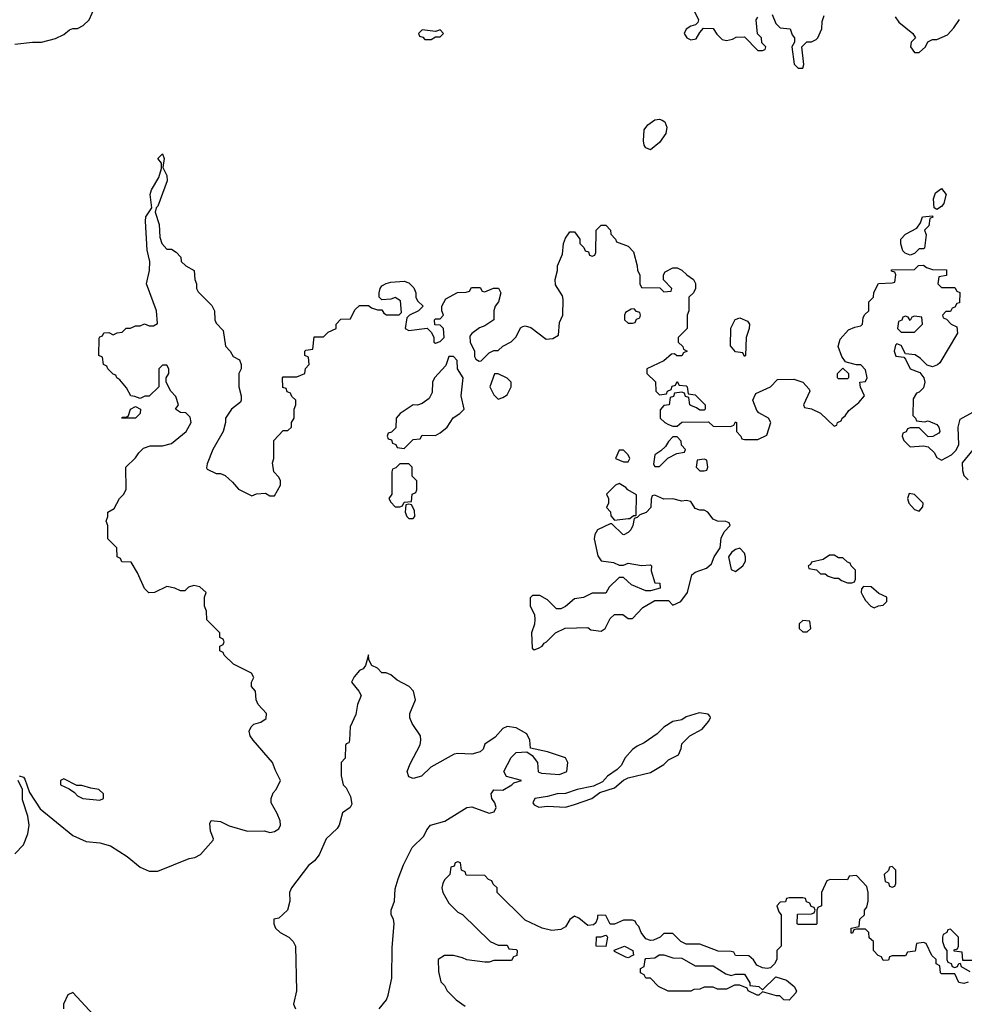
# Model space of a CAD drawing. Header units: inches. Extents: x 2380053 to 2584298, y 380219 to 546618.
# Tile 267 of 656: x 2453332 to 2457552, y 520690 to 525091. Entities that reach past the tile are written whole.
import ezdxf

# ---------------------------------------------------------------- set-up
doc = ezdxf.new("R2010")
doc.units = ezdxf.units.IN
doc.header["$MEASUREMENT"] = 0
doc.layers.add('C4552', color=7, linetype='Continuous')

msp = doc.modelspace()

# ---------------------------------------------------------------- linework, layer by layer
at = {"layer": 'C4552', "color": 2}
for points, elevation in [([(2453310, 524982), (2453390, 524991), (2453430, 524990.8), (2453492.9, 525007.1), (2453530, 525024.7), (2453554.6, 525045.4), (2453570, 525051.3), (2453590, 525051.3), (2453615.5, 525064.5), (2453642, 525090), (2453669, 525150)], 54), ([(2456346, 525130), (2456364.7, 525090), (2456362, 525078), (2456352, 525068), (2456330, 525062), (2456310, 525048), (2456301, 525030), (2456312, 525010), (2456330, 525001), (2456354, 525006), (2456370, 525034), (2456387.3, 525052.7), (2456430, 525052), (2456446, 525026), (2456470, 525002), (2456490, 524998), (2456516.4, 525003.6), (2456532.7, 525012.7), (2456570, 525014), (2456630, 524954), (2456650, 524954), (2456662, 524958), (2456666, 524970), (2456647.3, 524987.3), (2456646, 525010), (2456628, 525028), (2456622, 525090), (2456630, 525102)], 54), ([(2456694, 525114), (2456710, 525074), (2456730, 525054), (2456774, 525050), (2456783.6, 525023.6), (2456794, 525010), (2456794, 524990), (2456782, 524970), (2456792.7, 524892.7), (2456810, 524874), (2456830, 524874), (2456835.3, 524890), (2456826, 524970), (2456848.7, 524991.3), (2456870, 524991.3), (2456890, 525002), (2456898, 525010), (2456915.3, 525050), (2456916.4, 525083.6), (2456926, 525110)], 54), ([(2457243.6, 525103.6), (2457259.6, 525079.6), (2457322, 525030), (2457334, 525010), (2457314, 524990), (2457312, 524970), (2457330, 524944.7), (2457350, 524944.7), (2457378, 524970), (2457388.4, 524991.6), (2457410, 525002), (2457430, 525002), (2457476.5, 525023.5), (2457505.6, 525054.4), (2457530, 525091.3)], 54), ([(2453330, 521710.8), (2453350, 521704.7), (2453355.9, 521695.9), (2453376.7, 521636.7), (2453424.2, 521564.2), (2453570, 521444.7), (2453630, 521418), (2453690.9, 521410.9), (2453738, 521398), (2453812, 521350), (2453870, 521302), (2453910, 521284.7), (2453950, 521284.7), (2454090, 521342), (2454114.6, 521345.4), (2454140.4, 521359.6), (2454196.4, 521423.6), (2454198, 521430), (2454184, 521464), (2454182, 521498), (2454188.4, 521511.6), (2454230, 521506.8), (2454267.9, 521487.9), (2454350, 521464), (2454425.4, 521465.4), (2454450, 521458), (2454470, 521462), (2454490, 521474), (2454498, 521490), (2454495.3, 521510), (2454483.1, 521543.1), (2454455.3, 521590), (2454455.3, 521610), (2454464.7, 521635.3), (2454478, 521650), (2454498, 521690), (2454474.6, 521734.6), (2454462, 521770), (2454375.3, 521870), (2454362, 521890), (2454358, 521910), (2454366, 521930), (2454378, 521942), (2454410, 521951.3), (2454432.7, 521967.3), (2454435.3, 521990), (2454398, 522030), (2454388, 522050), (2454386, 522090), (2454368, 522110), (2454368, 522130), (2454378, 522150), (2454368, 522170), (2454288, 522210), (2454246, 522250), (2454242, 522262), (2454226, 522270), (2454226, 522290), (2454242, 522298), (2454246, 522310), (2454242, 522322), (2454226, 522330), (2454226, 522350), (2454168.4, 522408.4), (2454167.3, 522447.3), (2454158, 522470), (2454158, 522510), (2454166, 522530), (2454136.4, 522556.4), (2454110, 522562), (2454086.4, 522553.6), (2454070, 522538), (2454050, 522538), (2454026, 522550), (2453990, 522558), (2453934, 522530), (2453909.3, 522529.3), (2453890, 522548), (2453858, 522618), (2453830, 522666), (2453788, 522668), (2453782, 522682), (2453768, 522690), (2453766, 522730), (2453726, 522770), (2453726, 522830), (2453718, 522850), (2453726, 522870), (2453726, 522890), (2453754.6, 522905.4), (2453778, 522950), (2453798, 522970), (2453807.3, 522992.7), (2453806, 523090), (2453850, 523132), (2453864.7, 523155.3), (2453884.7, 523175.3), (2453914.6, 523185.4), (2453970, 523186.8), (2454010, 523196), (2454075.3, 523250), (2454098, 523290), (2454093.6, 523313.6), (2454074, 523334), (2454050, 523335.3), (2454029, 523350), (2454042, 523370), (2454030, 523406), (2454008, 523430), (2453986, 523470), (2453986, 523490), (2453998, 523510), (2453998, 523530), (2453990, 523546), (2453970, 523546), (2453954, 523530), (2453954, 523450), (2453910, 523408.7), (2453892, 523408), (2453870, 523398), (2453847.3, 523407.3), (2453828.9, 523408.9), (2453810, 523446), (2453780.4, 523480.4), (2453766, 523490), (2453762, 523502), (2453750, 523506), (2453726, 523530), (2453722, 523542), (2453706, 523550), (2453702, 523582), (2453686, 523590), (2453687.3, 523667.3), (2453690, 523674), (2453702, 523678), (2453708.4, 523691.6), (2453730, 523692), (2453750, 523682), (2453768.4, 523691.6), (2453790, 523694), (2453808.4, 523711.6), (2453827.3, 523712.7), (2453850, 523722), (2453870, 523722), (2453890, 523732), (2453910, 523722), (2453930, 523722), (2453947.3, 523732.7), (2453944, 523790), (2453899.3, 523910), (2453912.7, 523970), (2453913.2, 524010), (2453901.5, 524061.5), (2453894.5, 524190), (2453896, 524210), (2453922, 524250), (2453915.1, 524310), (2453920.9, 524330), (2453954, 524386), (2453966, 524426), (2453966, 524450), (2453949.3, 524470), (2453970, 524492), (2453978, 524470), (2453972, 524430), (2453990, 524394), (2453991, 524370), (2453950, 524258), (2453942, 524250), (2453938, 524230), (2453956.1, 524176.1), (2453959.1, 524119.1), (2453967.3, 524090), (2453990, 524064.7), (2454010, 524064.7), (2454031.1, 524051.1), (2454052, 524030), (2454054, 524010), (2454074, 523990), (2454112, 523970), (2454114, 523930), (2454122, 523910), (2454122, 523890), (2454130, 523874), (2454190, 523814), (2454202, 523790), (2454204.7, 523750), (2454210, 523734), (2454242, 523702), (2454251.3, 523631.3), (2454272, 523610), (2454285.4, 523585.4), (2454314, 523570), (2454322, 523550), (2454322, 523530), (2454312, 523510), (2454312, 523450), (2454322, 523410), (2454322, 523390), (2454318, 523382), (2454278, 523350), (2454252, 523310), (2454252, 523290), (2454240.7, 523250), (2454194.8, 523170), (2454170, 523106), (2454167.3, 523087.3), (2454170, 523082), (2454210, 523062), (2454230, 523062), (2454250, 523054), (2454283.6, 523023.6), (2454310, 522992), (2454370, 522962), (2454390, 522972), (2454430, 522974), (2454450, 522962), (2454470, 522962), (2454498, 523010), (2454498, 523030), (2454490, 523046), (2454468, 523070), (2454462, 523110), (2454468, 523130), (2454468, 523210), (2454510, 523254), (2454530, 523254), (2454546, 523270), (2454546, 523290), (2454558, 523310), (2454558, 523350), (2454566, 523370), (2454566, 523390), (2454547.3, 523407.3), (2454542, 523422), (2454527.3, 523427.3), (2454522, 523442), (2454507.3, 523447.3), (2454506, 523490), (2454510, 523494), (2454570, 523494), (2454606, 523510), (2454608.4, 523531.6), (2454626, 523550), (2454622, 523582), (2454606, 523590), (2454606, 523610), (2454610, 523614), (2454642, 523618), (2454647.3, 523672.7), (2454690, 523674), (2454710, 523694), (2454746, 523710), (2454746, 523730), (2454767.3, 523752.7), (2454810, 523754), (2454830, 523794), (2454850, 523814), (2454890, 523814), (2454903.6, 523803.6), (2454930, 523794), (2454950, 523794), (2454959.6, 523779.6), (2454971.6, 523771.6), (2455028, 523772), (2455038, 523782), (2455034, 523834), (2455010, 523848.7), (2454990, 523842), (2454950, 523838), (2454938, 523850), (2454938, 523870), (2454942, 523890), (2454950, 523902), (2454970, 523912), (2454990, 523918), (2455050, 523922), (2455070, 523914), (2455092.7, 523892.7), (2455102, 523870), (2455102, 523850), (2455110, 523834), (2455134, 523810), (2455114, 523790), (2455074, 523770), (2455062, 523758), (2455054, 523710), (2455070, 523702), (2455152, 523712), (2455172, 523692), (2455182, 523670), (2455182, 523650), (2455190, 523644.7), (2455210, 523652), (2455228, 523670), (2455226, 523710), (2455210, 523726), (2455187.3, 523727.3), (2455186, 523750), (2455190, 523754), (2455210, 523754), (2455226, 523770), (2455218, 523790), (2455218, 523810), (2455236.4, 523843.6), (2455288.4, 523871.6), (2455327.3, 523872.7), (2455342, 523878), (2455350, 523894), (2455390, 523894), (2455398, 523878), (2455410, 523874), (2455448.9, 523891.1), (2455471.1, 523891.1), (2455482, 523870), (2455471, 523830), (2455456, 523810), (2455451, 523790), (2455450.9, 523749.1), (2455410, 523722), (2455386.4, 523713.6), (2455351.6, 523688.4), (2455343.6, 523676.4), (2455344.7, 523650), (2455364.7, 523610), (2455364.7, 523584.7), (2455370, 523574), (2455384.7, 523564.7), (2455394, 523566), (2455430, 523602), (2455450, 523612), (2455470, 523612), (2455490, 523632), (2455528.4, 523651.6), (2455550, 523674), (2455570, 523714), (2455580.4, 523719.6), (2455590, 523722), (2455615.3, 523715.3), (2455683.6, 523663.6), (2455714.6, 523665.4), (2455739, 523681), (2455743.1, 523736.9), (2455758, 523770), (2455760.4, 523840.4), (2455756.4, 523856.4), (2455725.2, 523905.2), (2455724, 523930), (2455735.3, 523970), (2455735.3, 523990), (2455756.4, 524043.6), (2455762, 524090), (2455770, 524114), (2455790, 524142), (2455810, 524142), (2455834, 524110), (2455834, 524090), (2455852.7, 524072.7), (2455858, 524058), (2455872.7, 524052.7), (2455878, 524038), (2455890, 524034), (2455902, 524038), (2455906, 524050), (2455908, 524150), (2455930, 524172), (2455950, 524172), (2455972, 524150), (2455972.7, 524132.7), (2455994, 524110), (2455998, 524098), (2456050, 524078), (2456074, 524054), (2456091.3, 523990), (2456092, 523970), (2456102, 523950), (2456102, 523910), (2456110, 523894), (2456192, 523892), (2456210, 523874), (2456242, 523878), (2456246, 523890), (2456208.4, 523928.4), (2456208, 523950), (2456216.4, 523963.6), (2456250, 523982), (2456270, 523982), (2456290, 523972), (2456312, 523950), (2456342, 523930), (2456351.1, 523911.1), (2456352, 523890), (2456342, 523870), (2456322, 523850), (2456322, 523790), (2456314, 523770), (2456314, 523710), (2456274, 523670), (2456274, 523650), (2456294, 523630), (2456298, 523618), (2456314, 523610), (2456298, 523602), (2456290, 523588), (2456268.4, 523588.4), (2456258, 523598), (2456243.6, 523596.4), (2456210, 523566), (2456134, 523530), (2456134, 523510), (2456172.7, 523472.7), (2456174, 523430), (2456190, 523414), (2456222, 523418), (2456226, 523430), (2456242, 523438), (2456247.3, 523452.7), (2456262, 523458), (2456270, 523474), (2456278, 523458), (2456310, 523454), (2456314, 523450), (2456318, 523418), (2456350, 523414), (2456362, 523402), (2456394, 523370), (2456394, 523350), (2456390, 523346), (2456370, 523346), (2456356.4, 523356.4), (2456330, 523366), (2456326, 523370), (2456322, 523402), (2456307.3, 523407.3), (2456302, 523422), (2456290, 523426), (2456258, 523422), (2456252.7, 523407.3), (2456238, 523402), (2456234, 523370), (2456210, 523366), (2456192.7, 523347.3), (2456194, 523310), (2456214, 523290), (2456230, 523282), (2456250, 523274), (2456270, 523274), (2456290, 523292), (2456410, 523294), (2456430, 523274), (2456507.3, 523272.7), (2456522, 523278), (2456530, 523294), (2456534, 523290), (2456534, 523250), (2456554, 523230), (2456558, 523218), (2456570, 523214), (2456630, 523214), (2456670, 523234), (2456688, 523290), (2456678, 523310), (2456634, 523334), (2456624.7, 523344.7), (2456608, 523390), (2456620.2, 523419.8), (2456686, 523450), (2456718, 523482), (2456790, 523484.7), (2456830.9, 523470.9), (2456859.6, 523439.6), (2456862, 523430), (2456834, 523370), (2456838, 523358), (2456870, 523352), (2456910, 523332), (2456970, 523274), (2456982, 523278), (2456986, 523290), (2457002, 523298), (2457006, 523310), (2457020.4, 523319.6), (2457036.4, 523343.6), (2457080.4, 523379.6), (2457106, 523410), (2457088.4, 523448.4), (2457086, 523470), (2457110, 523474), (2457118, 523490), (2457110, 523526), (2457090, 523548), (2457070, 523548), (2457030, 523558), (2457022, 523562), (2457004.7, 523584.7), (2456988.7, 523630), (2456997.2, 523662.8), (2457035.1, 523704.9), (2457063.1, 523716.9), (2457090, 523722), (2457098, 523730), (2457100.4, 523759.6), (2457107.3, 523772.7), (2457126, 523790), (2457126, 523830), (2457146, 523850), (2457148.4, 523871.6), (2457168, 523912), (2457230, 523914), (2457242, 523918), (2457246, 523950), (2457242, 523962), (2457227.3, 523967.3), (2457227.3, 523972.7), (2457330, 523974), (2457347.3, 523992.7), (2457370, 523994), (2457383.6, 523983.6), (2457410, 523974), (2457472.7, 523972.7), (2457472.7, 523947.3), (2457438, 523942), (2457434, 523910), (2457450, 523894), (2457510, 523894), (2457518, 523878), (2457531.6, 523871.6), (2457530, 523826), (2457518, 523822), (2457510, 523806), (2457498, 523802), (2457490, 523786), (2457470, 523786), (2457454, 523770), (2457458, 523758), (2457472.7, 523752.7), (2457494, 523730), (2457518, 523718), (2457522, 523690), (2457442.5, 523557.5), (2457432.4, 523547.6), (2457410, 523539.5), (2457386.3, 523546.3), (2457356.2, 523576.2), (2457332.3, 523592.3), (2457290, 523598), (2457270, 523635.3), (2457250, 523642), (2457244, 523636), (2457238.8, 523610), (2457246.8, 523586.8), (2457282, 523582), (2457290, 523574), (2457310.9, 523530.9), (2457353.7, 523513.7), (2457370.6, 523490.6), (2457376, 523470), (2457370, 523446), (2457350, 523426), (2457338, 523422), (2457323.6, 523396.4), (2457322, 523322), (2457334, 523310), (2457338, 523298), (2457374, 523294), (2457390, 523298), (2457430, 523282), (2457438, 523270), (2457442, 523250), (2457438, 523242), (2457411.6, 523228.4), (2457390, 523226), (2457350, 523266), (2457310, 523266), (2457298, 523262), (2457292, 523248), (2457278, 523242), (2457274, 523230), (2457282, 523210), (2457310, 523182), (2457370, 523186), (2457390, 523182), (2457416.9, 523156.9), (2457430, 523134), (2457450, 523122), (2457494.6, 523145.4), (2457514.6, 523165.4), (2457528, 523190), (2457524, 523270), (2457534, 523306), (2457590, 523336)], 50), ([(2457590, 523168), (2457542, 523110), (2457543.6, 523076.4), (2457550, 523054), (2457570, 523034)], 50), ([(2454938.8, 520670), (2454970.4, 520709.6), (2454979.1, 520730), (2454994, 520806), (2454995.9, 520944.1), (2455004.7, 521050), (2455002, 521070), (2454992, 521090), (2454992, 521110), (2455006.8, 521150), (2455010, 521206), (2455023, 521250), (2455047.1, 521312.9), (2455086, 521390), (2455138, 521442), (2455150.6, 521470), (2455166.8, 521490), (2455231.7, 521508.3), (2455330, 521569.4), (2455351.7, 521571.7), (2455430, 521544), (2455451.3, 521550), (2455461, 521570), (2455454.8, 521590), (2455441, 521610), (2455438, 521630), (2455450, 521648), (2455490, 521646.6), (2455531, 521670), (2455539.8, 521680.2), (2455574, 521690), (2455507.3, 521707.3), (2455494.8, 521730), (2455527.3, 521792.7), (2455550, 521815.3), (2455598, 521818), (2455622, 521802), (2455645.2, 521770), (2455649, 521729), (2455663.2, 521723.2), (2455743.5, 521716.5), (2455776, 521730), (2455781, 521770), (2455771.1, 521791.1), (2455690, 521818), (2455614, 521834), (2455611.3, 521870), (2455598, 521898), (2455550, 521926), (2455510, 521931.3), (2455490, 521922), (2455456.5, 521883.5), (2455410, 521852), (2455402, 521830), (2455390, 521818), (2455352.5, 521807.5), (2455290, 521811.3), (2455272.9, 521807.1), (2455169.6, 521750.4), (2455128, 521710), (2455090, 521698.8), (2455070, 521706), (2455062.8, 521730), (2455075.9, 521764.1), (2455120.7, 521850), (2455124, 521870), (2455122.8, 521890), (2455084.9, 521944.9), (2455074.8, 521970), (2455074.8, 521990), (2455101, 522050), (2455091, 522090), (2455072, 522110), (2455018, 522138), (2454990, 522162), (2454970, 522172), (2454950, 522172), (2454930, 522192), (2454904.7, 522204.7), (2454892, 522230), (2454890, 522252), (2454876.4, 522203.6), (2454866, 522190), (2454850, 522182), (2454826.3, 522153.7), (2454815.3, 522130), (2454848, 522090), (2454858, 522070), (2454842, 522030), (2454834.6, 521985.4), (2454808, 521930), (2454806, 521870), (2454802, 521858), (2454790, 521854), (2454787.3, 521847.3), (2454786, 521790), (2454768, 521770), (2454768.4, 521711.6), (2454778, 521670), (2454790, 521658), (2454810, 521618), (2454815.5, 521584.5), (2454808, 521570), (2454774.6, 521545.4), (2454759.3, 521490), (2454750, 521476), (2454701.2, 521430), (2454670, 521358), (2454650, 521331.3), (2454622, 521310), (2454546, 521210), (2454538, 521190), (2454539, 521150), (2454528, 521110), (2454490, 521074), (2454468, 521070), (2454468, 521050), (2454475.3, 521030), (2454495.3, 521010), (2454534, 520990), (2454554, 520970), (2454564, 520950), (2454569, 520750), (2454555.3, 520690), (2454564, 520670)], 46), ([(2453310, 521362), (2453350, 521402), (2453368.4, 521451.6), (2453374, 521490), (2453369, 521530), (2453344.2, 521604.2), (2453345.2, 521650), (2453325.2, 521690)], 50), ([(2457570, 520789), (2457550, 520782), (2457527.3, 520787.3), (2457510, 520826), (2457450, 520826), (2457446, 520830), (2457442, 520862), (2457426, 520870), (2457426, 520890), (2457407.3, 520907.3), (2457382, 520962), (2457370, 520966), (2457338, 520962), (2457332.7, 520927.3), (2457298, 520922), (2457290, 520906), (2457230, 520906), (2457218, 520902), (2457212.7, 520887.3), (2457190, 520886), (2457182, 520902), (2457167.3, 520907.3), (2457146, 520930), (2457146, 520970), (2457127.3, 520987.3), (2457126, 521010), (2457110, 521026), (2457070, 521026), (2457058, 521022), (2457052.7, 521007.3), (2457047.3, 521007.3), (2457046, 521030), (2457082, 521038), (2457086, 521070), (2457106, 521090), (2457106, 521110), (2457116.4, 521123.6), (2457122, 521150), (2457122, 521190), (2457116.4, 521216.4), (2457070, 521266), (2457038, 521262), (2457030, 521246), (2456952.7, 521247.3), (2456938, 521242), (2456914, 521190), (2456914, 521130), (2456898, 521122), (2456894, 521110), (2456894, 521050), (2456890, 521046), (2456810, 521046), (2456806, 521050), (2456807.3, 521092.7), (2456870, 521094), (2456882, 521098), (2456886, 521110), (2456882, 521122), (2456867.3, 521127.3), (2456862, 521142), (2456847.3, 521147.3), (2456842, 521162), (2456830, 521166), (2456770, 521166), (2456758, 521162), (2456752.7, 521147.3), (2456730, 521146), (2456714, 521130), (2456723.6, 521103.6), (2456734, 521090), (2456734, 520950), (2456714, 520930), (2456714, 520890), (2456704.7, 520870), (2456686.8, 520853.2), (2456670.9, 520849.1), (2456650, 520852.7), (2456625.1, 520865.1), (2456610, 520888), (2456590, 520906), (2456530, 520908), (2456522, 520922), (2456510, 520926), (2456452.7, 520927.3), (2456370, 520958), (2456310, 520958), (2456286, 520970), (2456250, 521006), (2456210, 521006), (2456194, 520990), (2456163.6, 520976.4), (2456150, 520975.3), (2456130, 520982), (2456108, 521010), (2456098, 521038), (2456087.3, 521047.3), (2456082, 521062), (2456070, 521066), (2456030, 521066), (2455990, 521048), (2455970, 521048), (2455950, 521086), (2455930, 521088), (2455914, 521086), (2455914, 521074), (2455905.4, 521054.6), (2455895.3, 521044.7), (2455870, 521042), (2455830, 521075.3), (2455810, 521084), (2455790, 521068.7), (2455770, 521035.3), (2455750, 521024), (2455710, 521019), (2455666, 521030), (2455590, 521066), (2455466, 521190), (2455466, 521210), (2455447.3, 521227.3), (2455442, 521242), (2455427.3, 521247.3), (2455410, 521266), (2455327.3, 521267.3), (2455322, 521282), (2455306, 521290), (2455302, 521322), (2455290, 521326), (2455278, 521322), (2455272.7, 521307.3), (2455258, 521302), (2455254, 521270), (2455230, 521246), (2455222, 521230), (2455218, 521210), (2455222, 521190), (2455250, 521142), (2455290, 521102), (2455311.1, 521091.1), (2455434, 520970), (2455470, 520954), (2455510, 520954), (2455518, 520938), (2455550, 520934), (2455554, 520930), (2455552.7, 520907.3), (2455538, 520902), (2455530, 520886), (2455450, 520886), (2455430, 520878), (2455410, 520878), (2455330, 520888), (2455310, 520898), (2455270, 520908), (2455230, 520908), (2455202, 520890), (2455203.6, 520836.4), (2455214, 520790), (2455230, 520774), (2455242, 520750), (2455282, 520710), (2455322, 520682)], 50), ([(2457590, 520886), (2457546, 520886), (2457542, 520922), (2457507.3, 520927.3), (2457507.3, 520932.7), (2457522, 520938), (2457526, 520950), (2457526, 520990), (2457490, 521026), (2457478, 521022), (2457474, 521010), (2457458, 521002), (2457454, 520990), (2457454, 520970), (2457463.6, 520943.6), (2457474, 520930), (2457474, 520890), (2457478, 520878), (2457492.7, 520872.7), (2457498, 520858), (2457510, 520854), (2457522, 520858), (2457527.3, 520872.7), (2457534, 520874), (2457538, 520858), (2457576.9, 520836.9)], 50), ([(2453662, 520642), (2453570, 520742), (2453548, 520732), (2453528, 520690), (2453528, 520670)], 46)]:
    msp.add_lwpolyline(points, dxfattribs=dict(at, elevation=elevation))
for points, elevation in [([(2455210, 525046), (2455190, 525038), (2455130, 525046), (2455114, 525030), (2455118, 525018), (2455132.7, 525012.7), (2455142, 525002), (2455170, 525002), (2455190, 525014), (2455210, 525014), (2455226, 525030)], 54), ([(2456150, 524508.7), (2456130, 524518), (2456122, 524530), (2456119, 524550), (2456122, 524598), (2456138.6, 524621.4), (2456170, 524642.8), (2456190, 524646), (2456202, 524642), (2456213.7, 524633.7), (2456222.8, 524610), (2456218, 524582), (2456190, 524542)], 50), ([(2457430, 524242), (2457418, 524250), (2457414, 524290), (2457422.7, 524317.3), (2457450, 524336), (2457470.7, 524309.3), (2457470, 524306), (2457461, 524270), (2457450, 524255.3)], 50), ([(2457310, 524038), (2457287.3, 524047.3), (2457278, 524058), (2457268.4, 524088.4), (2457268, 524110), (2457290, 524132), (2457340.4, 524159.6), (2457356.4, 524183.6), (2457366, 524210), (2457410, 524214), (2457411.6, 524208.4), (2457398, 524202), (2457394, 524170), (2457374, 524150), (2457382, 524130), (2457374, 524070), (2457370, 524066), (2457350, 524066), (2457330, 524046)], 50), ([(2456078, 523798), (2456063.6, 523796.4), (2456038, 523782), (2456034, 523770), (2456034, 523750), (2456050, 523734), (2456070, 523734), (2456082, 523738), (2456087.3, 523752.7), (2456102, 523758), (2456106, 523770), (2456102, 523782), (2456087.3, 523787.3)], 50), ([(2457330, 523766), (2457318, 523762), (2457310, 523746), (2457302, 523762), (2457290, 523766), (2457278, 523762), (2457272.7, 523747.3), (2457258, 523742), (2457254, 523710), (2457270, 523694), (2457330, 523694), (2457366, 523730), (2457362, 523762)], 50), ([(2456570, 523586), (2456562, 523602), (2456530, 523606), (2456507.3, 523632.7), (2456508.4, 523711.6), (2456528.9, 523751.1), (2456550, 523758), (2456583.6, 523743.6), (2456592, 523730), (2456591.3, 523710), (2456578, 523670), (2456574, 523590)], 50), ([(2455270, 523586), (2455250, 523586), (2455235.3, 523544.7), (2455184.7, 523490), (2455176, 523470), (2455175.3, 523424.7), (2455162, 523398), (2455130, 523375.3), (2455110, 523368), (2455090, 523368.7), (2455032, 523330), (2455014, 523310), (2455012.7, 523267.3), (2454992.7, 523247.3), (2454978, 523242), (2454974, 523230), (2454978, 523218), (2454992.7, 523212.7), (2454998, 523198), (2455012.7, 523192.7), (2455018, 523178), (2455050, 523174), (2455090, 523214), (2455122, 523218), (2455130, 523234), (2455190, 523232), (2455210, 523244.7), (2455242, 523270), (2455268.9, 523311.1), (2455298, 523330), (2455318, 523350), (2455304, 523410), (2455314, 523490), (2455288.7, 523530), (2455287.3, 523567.3)], 50), ([(2455470, 523508), (2455452.7, 523507.3), (2455432, 523450), (2455450, 523414), (2455470, 523394), (2455490, 523402), (2455510, 523414), (2455528, 523450), (2455528, 523470), (2455510, 523488)], 50), ([(2456990, 523486), (2456986, 523490), (2456986, 523510), (2457010, 523534), (2457034, 523510), (2457034, 523490), (2457030, 523486)], 50), ([(2453850, 523309.2), (2453788, 523310), (2453790, 523314), (2453810, 523314), (2453818, 523322), (2453828, 523350), (2453850, 523362), (2453871.3, 523350), (2453871, 523330)], 50), ([(2456270, 523226), (2456250, 523226), (2456230, 523206), (2456216.9, 523183.1), (2456196.9, 523163.1), (2456170, 523146), (2456163.6, 523103.6), (2456170, 523094), (2456190, 523094), (2456228.4, 523131.6), (2456268.4, 523151.6), (2456302, 523158), (2456306, 523170), (2456288.4, 523188.4), (2456287.3, 523207.3)], 50), ([(2456030, 523166), (2456010, 523166), (2455994, 523130), (2456030, 523114), (2456050, 523114), (2456058, 523130), (2456050, 523146)], 50), ([(2455070, 523106), (2455030, 523106), (2455012.7, 523087.3), (2454998, 523082), (2454994, 523070), (2454994, 522970), (2454982, 522950), (2454990, 522934), (2455010, 522914), (2455030, 522914), (2455042, 522918), (2455050, 522934), (2455082, 522938), (2455086, 522970), (2455102, 522978), (2455106, 522990), (2455106, 523030), (2455086, 523050), (2455086, 523090)], 50), ([(2456390, 523126), (2456358, 523122), (2456354, 523090), (2456370, 523074), (2456390, 523074), (2456402, 523078), (2456406, 523090), (2456402, 523122)], 50), ([(2456010, 523018), (2455994, 523010), (2455954, 522970), (2455962, 522950), (2455962, 522930), (2455954, 522910), (2455971.6, 522891.6), (2455972.7, 522872.7), (2455990, 522854), (2456050, 522862), (2456058, 522862), (2456074, 522874), (2456086, 522874), (2456087.3, 522967.3), (2456048.7, 522988.7), (2456040.4, 523000.4)], 50), ([(2457306.4, 522973.6), (2457298, 522950), (2457304.7, 522930), (2457330, 522902), (2457350, 522894), (2457367.3, 522912.7), (2457368, 522930), (2457330, 522968)], 50), ([(2455070, 522926), (2455058, 522922), (2455054, 522890), (2455062, 522870), (2455070, 522862), (2455090, 522862), (2455098, 522870), (2455096.4, 522896.4), (2455082, 522922)], 50), ([(2456170, 522966), (2456158, 522962), (2456152.7, 522947.3), (2456152, 522910), (2456131.3, 522888.7), (2456102, 522878), (2456090, 522866), (2456078, 522862), (2456072, 522830), (2456062, 522810), (2456050, 522798), (2456031.6, 522788.4), (2456026, 522790), (2455978, 522838), (2455970, 522838), (2455914, 522810), (2455902, 522790), (2455898, 522770), (2455914.8, 522694.8), (2455930, 522672), (2455984.7, 522664.7), (2456010, 522652), (2456030, 522652), (2456050, 522662), (2456110, 522651.3), (2456150, 522654), (2456154, 522650), (2456152.7, 522627.3), (2456170, 522574), (2456192, 522572), (2456194, 522550), (2456150, 522538), (2456130, 522538), (2456064.7, 522564.7), (2456030, 522598), (2456010, 522598), (2455965.4, 522554.6), (2455950, 522528), (2455890, 522528), (2455851.6, 522508.4), (2455810, 522502), (2455770, 522468), (2455750, 522458), (2455730, 522458), (2455690, 522498), (2455656.4, 522516.4), (2455623.6, 522516.4), (2455612.7, 522507.3), (2455612, 522490), (2455612, 522470), (2455631.6, 522431.6), (2455634, 522410), (2455631.6, 522388.4), (2455618, 522350), (2455622, 522282), (2455630, 522274), (2455650, 522282), (2455666, 522290), (2455675.3, 522304.7), (2455686, 522310), (2455726, 522350), (2455768.4, 522371.6), (2455870, 522374), (2455883.6, 522363.6), (2455930, 522358), (2455948, 522370), (2455970, 522414), (2455990, 522432), (2456027.3, 522432.7), (2456050, 522414), (2456070, 522414), (2456116.4, 522463.6), (2456170, 522494), (2456230, 522494), (2456250, 522474), (2456286, 522490), (2456315.3, 522530), (2456335.3, 522610), (2456350, 522621), (2456400.2, 522639.8), (2456422, 522658), (2456435.3, 522690), (2456462, 522730), (2456466, 522774), (2456479, 522801), (2456506, 522830), (2456502, 522842), (2456487.3, 522847.3), (2456450, 522848.7), (2456430, 522858), (2456406, 522890), (2456390, 522898), (2456370, 522898), (2456350, 522906), (2456330, 522938), (2456310, 522942), (2456290, 522939), (2456250, 522948.7), (2456210, 522948)], 50), ([(2456550, 522728), (2456530, 522722), (2456512, 522710), (2456498, 522690), (2456510, 522634), (2456530, 522624.7), (2456562, 522650), (2456574, 522670), (2456575.3, 522690), (2456570, 522706)], 50), ([(2456970, 522698), (2456950, 522698), (2456922, 522678), (2456870, 522666), (2456864.7, 522655.3), (2456854, 522650), (2456858, 522638), (2456892, 522632), (2456910, 522614), (2456930, 522614), (2456943.6, 522603.6), (2456970, 522594), (2456990, 522594), (2457003.6, 522583.6), (2457030, 522574), (2457050, 522574), (2457062, 522578), (2457066, 522590), (2457066, 522630), (2457046, 522650), (2457042, 522662), (2457030, 522666), (2457010, 522686), (2456990, 522686)], 50), ([(2457102, 522558), (2457092.7, 522547.3), (2457092, 522530), (2457098, 522518), (2457110, 522494), (2457134, 522470), (2457150, 522462), (2457168.4, 522471.6), (2457190, 522474), (2457206, 522490), (2457206, 522510), (2457170, 522526), (2457136.4, 522556.4)], 50), ([(2456830, 522406), (2456814, 522390), (2456814, 522370), (2456830, 522354), (2456850, 522354), (2456866, 522370), (2456862, 522402)], 50), ([(2456367.1, 521992.9), (2456310, 521974), (2456290, 521962), (2456250, 521954), (2456210, 521928.7), (2456180.7, 521899.3), (2456122, 521858), (2456090, 521844), (2456070, 521829), (2456036, 521790), (2456021, 521759), (2456001, 521739), (2455958, 521710), (2455936, 521684), (2455895.3, 521664.7), (2455822, 521650), (2455770, 521632), (2455734, 521630), (2455690, 521618), (2455634, 521610), (2455624.7, 521590), (2455630, 521582), (2455651.6, 521571.6), (2455690, 521576), (2455770, 521570.8), (2455810, 521582.8), (2455888, 521610), (2455924, 521636), (2455990, 521658), (2456030, 521692), (2456050, 521702), (2456150, 521726), (2456210, 521762), (2456230, 521782), (2456274.6, 521805.4), (2456287.3, 521832.7), (2456290, 521854), (2456326, 521890), (2456380.4, 521919.6), (2456410, 521954), (2456418, 521970), (2456416.4, 521976.4), (2456407.3, 521987.3)], 50), ([(2453530, 521698), (2453514, 521690), (2453514, 521670), (2453552.7, 521652.7), (2453576.9, 521636.9), (2453590, 521622), (2453614, 521610), (2453690, 521602), (2453706, 521610), (2453706, 521630), (2453686, 521650), (2453650, 521655.3), (2453610, 521668), (2453588, 521668)], 54), ([(2457230, 521306), (2457218, 521302), (2457212.7, 521287.3), (2457194, 521270), (2457198, 521238), (2457212.7, 521232.7), (2457218, 521218), (2457230, 521214), (2457242, 521218), (2457246, 521230), (2457246, 521290)], 50), ([(2455950, 520948.7), (2455908, 520950), (2455909, 520991), (2455930, 520991.3), (2455950, 520998), (2455955.3, 520995.3), (2455958, 520990)], 50), ([(2456050, 520898), (2456040.4, 520900.4), (2455990, 520926), (2455988.4, 520931.6), (2456034, 520950), (2456072, 520930), (2456074, 520910), (2456070, 520908)], 50), ([(2456350, 520861), (2456430, 520861), (2456486.4, 520826.4), (2456510, 520818), (2456530, 520824.7), (2456570, 520824.7), (2456594, 520786), (2456594, 520774), (2456634, 520770), (2456650, 520754), (2456710, 520812), (2456758, 520798), (2456792, 520770), (2456802, 520750), (2456799.6, 520740.4), (2456770, 520708), (2456746, 520710), (2456727.3, 520727.3), (2456712.7, 520727.3), (2456650, 520746), (2456634, 520730), (2456626, 520730), (2456586, 520750), (2456582, 520762), (2456550, 520775.3), (2456525.4, 520774.6), (2456490, 520758), (2456450, 520758), (2456430, 520766), (2456390, 520766), (2456370, 520758), (2456343.6, 520756.4), (2456330, 520748), (2456228.9, 520748.9), (2456186, 520770), (2456150, 520806), (2456130, 520806), (2456122, 520822), (2456106, 520830), (2456106, 520850), (2456122, 520858), (2456126, 520890), (2456130, 520894), (2456170, 520898), (2456189.2, 520910.8), (2456209.1, 520910.9), (2456250, 520897.3), (2456290, 520896)], 50)]:
    msp.add_lwpolyline(points, close=True, dxfattribs=dict(at, elevation=elevation))

doc.saveas('drawing.dxf')
